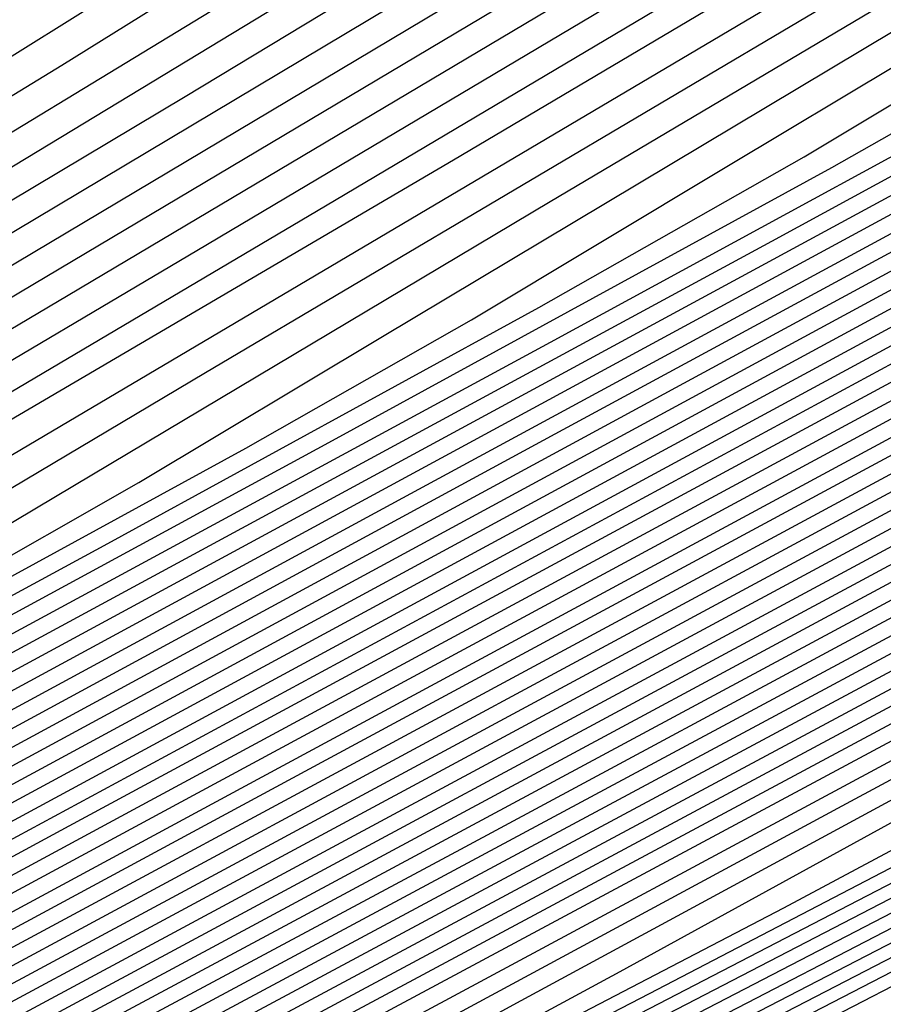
# Model space of a CAD drawing. Extents: x 3249832 to 3255657, y 13789405 to 13793316.
# Tile 383 of 656: x 3254715.95 to 3254717.27, y 13790590.39 to 13790591.9. Entities that reach past the tile are written whole.
import ezdxf

# ---------------------------------------------------------------- set-up
doc = ezdxf.new("R2010")
doc.units = 0
doc.header["$LTSCALE"] = 100
doc.header["$MEASUREMENT"] = 0
for name, color, linetype in [('GRATIO_CON', 10, 'CONTINUOUS'), ('GRATIO_ICON', 7, 'CONTINUOUS'), ('TARGETS_EAST', 7, 'CONTINUOUS')]:
    doc.layers.add(name, color=color, linetype=linetype)

# ---------------------------------------------------------------- blocks, each defined once
blk = doc.blocks.new('Gratio_032316_contours')
at = {"layer": 'GRATIO_CON', "color": 1, "linetype": 'Continuous', "flags": 128}
for points in [[(3254711.6614, 13790587.6367), (3254712.0246, 13790587.8073), (3254712.6736, 13790588.1162), (3254713.4369, 13790588.4808), (3254714.0859, 13790588.7907), (3254714.449, 13790588.9632), (3254714.5834, 13790589.0259), (3254714.6033, 13790589.034), (3254714.604, 13790589.0335), (3254714.6046, 13790589.0337), (3254714.6051, 13790589.0347), (3254714.6634, 13790589.0663), (3254715.0699, 13790589.2778), (3254716.1725, 13790589.8482), (3254718.1451, 13790590.8673), (3254720.4644, 13790592.0678), (3254722.4324, 13790593.0936), (3254723.5262, 13790593.6768), (3254723.9216, 13790593.9046), (3254723.9692, 13790593.9532), (3254724.018, 13790593.9995), (3254724.4106, 13790594.2254), (3254725.4882, 13790594.8142), (3254727.4816, 13790595.8902)], [(3254711.0516, 13790587.454), (3254712.4361, 13790588.0756), (3254712.9476, 13790588.3015), (3254713.0223, 13790588.33), (3254713.0332, 13790588.3312), (3254713.1013, 13790588.3611), (3254713.2847, 13790588.4472), (3254713.6124, 13790588.6033), (3254713.9979, 13790588.7873), (3254714.3257, 13790588.9438), (3254714.5093, 13790589.031), (3254714.5773, 13790589.0632), (3254714.5876, 13790589.0685), (3254714.6374, 13790589.0959), (3254714.9834, 13790589.2767), (3254715.922, 13790589.763), (3254717.6012, 13790590.6309), (3254719.5753, 13790591.653), (3254721.2505, 13790592.5261), (3254722.1815, 13790593.0225)], [(3254711.7963, 13790587.817), (3254713.1969, 13790588.4475), (3254713.7463, 13790588.6934), (3254713.914, 13790588.7687), (3254714.0816, 13790588.8472), (3254714.2783, 13790588.9407), (3254714.4455, 13790589.0204), (3254714.539, 13790589.0649), (3254714.5738, 13790589.0815), (3254714.579, 13790589.085), (3254714.6245, 13790589.1106), (3254714.9403, 13790589.2762), (3254715.7968, 13790589.7204), (3254717.3292, 13790590.5127), (3254719.1308, 13790591.4455), (3254720.6595, 13790592.2423), (3254721.5092, 13790592.6953), (3254721.8163, 13790592.8724), (3254721.8533, 13790592.9101), (3254721.9054, 13790592.9536), (3254722.3098, 13790593.1826), (3254723.4167, 13790593.7848), (3254725.4632, 13790594.8881), (3254728.235, 13790596.3789)], [(3254702.4719, 13790583.6289), (3254706.4481, 13790585.4262), (3254709.947, 13790587.0081), (3254712.5408, 13790588.181), (3254713.9476, 13790588.8171), (3254714.4672, 13790589.052), (3254714.5448, 13790589.0872), (3254714.5512, 13790589.0903), (3254714.5588, 13790589.0945), (3254714.5654, 13790589.0991), (3254714.61, 13790589.1246), (3254714.8969, 13790589.2756), (3254715.6716, 13790589.6779), (3254717.0573, 13790590.3945), (3254718.6863, 13790591.2381), (3254720.0686, 13790591.9586), (3254720.8368, 13790592.3682), (3254721.1146, 13790592.5283), (3254721.148, 13790592.5624), (3254721.2012, 13790592.605), (3254721.6096, 13790592.8349), (3254722.7262, 13790593.4417), (3254724.7904, 13790594.5541), (3254727.586, 13790596.0576)], [(3254703.0082, 13790583.8967), (3254706.8625, 13790585.639), (3254710.208, 13790587.1516), (3254712.6684, 13790588.2639), (3254714.0003, 13790588.8658), (3254714.4912, 13790589.0878), (3254714.5617, 13790589.1206), (3254714.5986, 13790589.1417), (3254714.8539, 13790589.2761), (3254715.5465, 13790589.6357), (3254716.7853, 13790590.2764), (3254718.2417, 13790591.0307), (3254719.4776, 13790591.6748), (3254720.1645, 13790592.0411), (3254720.4128, 13790592.1842), (3254720.4427, 13790592.2146), (3254720.497, 13790592.2564), (3254720.9093, 13790592.4873), (3254722.0357, 13790593.0985), (3254724.1176, 13790594.22), (3254726.937, 13790595.7362), (3254730.1613, 13790597.4701)], [(3254704.0706, 13790584.4276), (3254707.6682, 13790586.0538), (3254710.6917, 13790587.4206), (3254712.8723, 13790588.4059), (3254714.0475, 13790588.936), (3254714.4813, 13790589.1309), (3254714.5442, 13790589.1589), (3254714.5727, 13790589.1746), (3254714.7677, 13790589.277), (3254715.2961, 13790589.5514), (3254716.2414, 13790590.0403), (3254717.3527, 13790590.6158), (3254718.2957, 13790591.1073), (3254718.8198, 13790591.3868), (3254719.0093, 13790591.496), (3254719.0321, 13790591.5192), (3254719.0886, 13790591.5592), (3254719.5087, 13790591.7921), (3254720.6547, 13790592.4123), (3254722.7719, 13790593.552), (3254725.639, 13790595.0934), (3254728.9176, 13790596.8565)], [(3254700.8064, 13790582.9786), (3254704.6018, 13790584.6931), (3254708.071, 13790586.2612), (3254710.9336, 13790587.5551), (3254712.9743, 13790588.4768), (3254714.0712, 13790588.971), (3254714.4764, 13790589.1524), (3254714.5354, 13790589.1781), (3254714.5597, 13790589.1911), (3254714.7245, 13790589.2775), (3254715.1709, 13790589.5093), (3254715.9694, 13790589.9222), (3254716.9082, 13790590.4084), (3254717.7048, 13790590.8236), (3254718.1475, 13790591.0596), (3254718.3075, 13790591.1519), (3254718.3268, 13790591.1715), (3254718.3844, 13790591.2106), (3254718.8085, 13790591.4444), (3254719.9642, 13790592.0692), (3254722.0991, 13790593.2179), (3254724.99, 13790594.772), (3254728.2958, 13790596.5497)], [(3254701.3941, 13790583.2696), (3254705.133, 13790584.9586), (3254708.4739, 13790586.4686), (3254711.1755, 13790587.6896), (3254713.0762, 13790588.5478), (3254714.0948, 13790589.0061), (3254714.4714, 13790589.1739), (3254714.5266, 13790589.1973), (3254714.5468, 13790589.2076), (3254714.6814, 13790589.278), (3254715.0458, 13790589.4671), (3254715.6975, 13790589.8042), (3254716.4637, 13790590.201), (3254717.1138, 13790590.5398), (3254717.4752, 13790590.7325), (3254717.6058, 13790590.8078), (3254717.6215, 13790590.8238), (3254717.6802, 13790590.862), (3254718.1082, 13790591.0968), (3254719.2737, 13790591.726), (3254721.4263, 13790592.8839), (3254724.341, 13790594.4506), (3254727.6739, 13790596.2429)], [(3254701.9819, 13790583.5606), (3254705.6642, 13790585.224), (3254708.8767, 13790586.676), (3254711.4174, 13790587.8241), (3254713.1782, 13790588.6188), (3254714.1184, 13790589.0412), (3254714.4664, 13790589.1955), (3254714.5178, 13790589.2164), (3254714.5338, 13790589.224), (3254714.6383, 13790589.2785), (3254714.9206, 13790589.425), (3254715.4255, 13790589.6862), (3254716.0189, 13790589.994), (3254716.5222, 13790590.2577), (3254716.8632, 13790590.4421), (3254717.3969, 13790590.7351), (3254718.5849, 13790591.38), (3254720.754, 13790592.549), (3254723.692, 13790594.1291), (3254727.0521, 13790595.9361), (3254730.4743, 13790597.7793)], [(3254703.1573, 13790584.1426), (3254706.7266, 13790585.7549), (3254709.6823, 13790587.0907), (3254711.9011, 13790588.0931), (3254713.3821, 13790588.7607), (3254714.1657, 13790589.1113), (3254714.4565, 13790589.2385), (3254714.5002, 13790589.2548), (3254714.5079, 13790589.257), (3254714.552, 13790589.2794), (3254714.6702, 13790589.3407), (3254714.8816, 13790589.45), (3254715.13, 13790589.5789), (3254715.3407, 13790589.6893), (3254715.5204, 13790589.7863), (3254716.0028, 13790590.048), (3254717.2029, 13790590.6954), (3254719.4081, 13790591.8815), (3254722.394, 13790593.4864), (3254725.8084, 13790595.3225), (3254729.286, 13790597.1955)], [(3254692.4447, 13790579.4765), (3254693.9195, 13790580.094), (3254694.8219, 13790580.4629), (3254695.7079, 13790580.8348), (3254697.3278, 13790581.5479), (3254700.1787, 13790582.826), (3254703.745, 13790584.4337), (3254707.2578, 13790586.0204), (3254710.0852, 13790587.2981), (3254712.143, 13790588.2276), (3254713.4841, 13790588.8317), (3254714.1913, 13790589.1474), (3254714.4667, 13790589.2679), (3254714.5427, 13790589.3004), (3254714.6089, 13790589.3323), (3254714.6855, 13790589.3712), (3254714.7499, 13790589.4049), (3254714.849, 13790589.4584), (3254715.3057, 13790589.7045), (3254716.5119, 13790590.3531), (3254718.7351, 13790591.5477), (3254721.7449, 13790593.1651), (3254725.1866, 13790595.0157), (3254728.6918, 13790596.9035)], [(3254691.1409, 13790578.9669), (3254692.98, 13790579.7421), (3254694.4663, 13790580.3647), (3254695.3756, 13790580.7371), (3254696.2682, 13790581.1125), (3254697.9006, 13790581.8318), (3254700.7694, 13790583.1183), (3254704.3327, 13790584.7247), (3254707.789, 13790586.2859), (3254710.488, 13790587.5055), (3254712.3848, 13790588.3621), (3254713.5859, 13790588.9028), (3254714.274, 13790589.215), (3254714.9379, 13790589.5467), (3254716.1424, 13790590.1862), (3254718.3035, 13790591.3443), (3254721.242, 13790592.9223), (3254724.6294, 13790594.7436), (3254728.1169, 13790596.6219)], [(3254691.6619, 13790579.2263), (3254693.5153, 13790580.0077), (3254695.013, 13790580.6355), (3254695.9292, 13790581.0113), (3254696.8285, 13790581.3903), (3254698.4734, 13790582.1157), (3254701.3601, 13790583.4106), (3254704.9205, 13790585.0157), (3254708.3202, 13790586.5513), (3254710.8908, 13790587.7129), (3254712.6266, 13790588.4968), (3254713.6875, 13790588.9742), (3254714.2931, 13790589.2489), (3254714.9014, 13790589.5534), (3254716.0298, 13790590.1526), (3254718.063, 13790591.2422), (3254720.854, 13790592.741), (3254724.1231, 13790594.4989), (3254727.5569, 13790596.3484)], [(3254690.8905, 13790578.9855), (3254692.7039, 13790579.7452), (3254694.5859, 13790580.5388), (3254696.1065, 13790581.177), (3254697.0364, 13790581.5597), (3254697.9491, 13790581.9458), (3254699.6191, 13790582.6835), (3254702.5415, 13790583.9951), (3254706.0959, 13790585.5977), (3254709.3826, 13790587.0822), (3254711.6964, 13790588.1277), (3254713.1101, 13790588.766), (3254713.8907, 13790589.1169), (3254714.3312, 13790589.3167), (3254714.8283, 13790589.5669), (3254715.8046, 13790590.0856), (3254717.5818, 13790591.0379), (3254720.078, 13790592.3785), (3254723.1105, 13790594.0093), (3254726.4371, 13790595.8013), (3254729.5778, 13790597.5011)], [(3254691.3976, 13790579.2391), (3254693.2248, 13790580.0046), (3254695.1212, 13790580.8044), (3254696.6533, 13790581.4477), (3254697.6063, 13790581.8413), (3254698.6396, 13790582.2824), (3254700.6311, 13790583.1661), (3254704.1084, 13790584.7287), (3254708.1971, 13790586.5724), (3254711.6727, 13790588.1403), (3254713.6629, 13790589.0401), (3254714.7058, 13790589.5349), (3254715.692, 13790590.0521), (3254717.3412, 13790590.9358), (3254719.69, 13790592.1973), (3254722.6041, 13790593.7646), (3254725.8771, 13790595.5277), (3254729.0129, 13790597.2246)], [(3254691.9048, 13790579.4927), (3254693.7458, 13790580.264), (3254695.6565, 13790581.07), (3254697.2001, 13790581.7185), (3254698.1558, 13790582.1136), (3254699.1668, 13790582.5452), (3254701.0922, 13790583.3994), (3254704.4507, 13790584.9087), (3254708.3999, 13790586.6893), (3254711.7567, 13790588.2038), (3254713.6768, 13790589.0716), (3254714.6686, 13790589.5413), (3254715.5794, 13790590.0186), (3254717.1006, 13790590.8337), (3254719.302, 13790592.016), (3254722.0978, 13790593.5198), (3254725.3172, 13790595.2542), (3254728.4479, 13790596.9482)], [(3254692.4119, 13790579.7463), (3254694.2668, 13790580.5234), (3254696.1918, 13790581.3356), (3254697.7468, 13790581.9892), (3254698.7053, 13790582.3859), (3254699.694, 13790582.8079), (3254701.5532, 13790583.6328), (3254704.7931, 13790585.0887), (3254708.6026, 13790586.8063), (3254711.8408, 13790588.2672), (3254713.6906, 13790589.1031), (3254714.6315, 13790589.5478), (3254715.4668, 13790589.985), (3254716.86, 13790590.7315), (3254718.914, 13790591.8348), (3254721.5915, 13790593.2751), (3254724.7573, 13790594.9806), (3254727.883, 13790596.6718)], [(3254691.9747, 13790579.6588), (3254693.4262, 13790580.2535), (3254695.3087, 13790581.0423), (3254697.2624, 13790581.8668), (3254698.8404, 13790582.5307), (3254699.8043, 13790582.9306), (3254700.7484, 13790583.3335), (3254702.4753, 13790584.0996), (3254705.4777, 13790585.4486), (3254709.008, 13790587.0402), (3254712.0088, 13790588.394), (3254713.7183, 13790589.1662), (3254714.5571, 13790589.5607), (3254715.2416, 13790589.918), (3254716.3788, 13790590.5273), (3254718.1379, 13790591.4723), (3254720.5789, 13790592.7855), (3254723.6374, 13790594.4335), (3254726.7531, 13790596.119), (3254729.2417, 13790597.4788)], [(3254702.9364, 13790584.333), (3254705.8199, 13790585.6287), (3254709.2102, 13790587.1576), (3254712.0914, 13790588.4587), (3254713.7014, 13790589.1857), (3254714.2947, 13790589.4534), (3254714.3796, 13790589.4915), (3254714.3797, 13790589.4914), (3254714.3801, 13790589.4912), (3254714.3811, 13790589.4904), (3254714.4103, 13790589.5037), (3254714.6048, 13790589.6053), (3254715.1291, 13790589.8844), (3254716.1382, 13790590.4251), (3254717.7499, 13790591.291), (3254720.0725, 13790592.5408), (3254723.0775, 13790594.16), (3254726.1882, 13790595.8426), (3254728.6914, 13790597.2097)], [(3254703.3974, 13790584.5664), (3254706.1622, 13790585.8087), (3254709.4129, 13790587.2746), (3254712.1754, 13790588.5219), (3254713.7193, 13790589.2188), (3254714.2884, 13790589.4752), (3254714.3699, 13790589.5115), (3254714.3701, 13790589.5115), (3254714.3705, 13790589.5114), (3254714.3713, 13790589.5109), (3254714.3965, 13790589.5224), (3254714.5643, 13790589.6101), (3254715.0166, 13790589.8508), (3254715.8977, 13790590.323), (3254717.3619, 13790591.1098), (3254719.5662, 13790592.296), (3254722.5175, 13790593.8864), (3254725.6233, 13790595.5662), (3254728.141, 13790596.9406)], [(3254703.8584, 13790584.7998), (3254706.5044, 13790585.9887), (3254709.6155, 13790587.3916), (3254712.2595, 13790588.5852), (3254713.7372, 13790589.2519), (3254714.282, 13790589.497), (3254714.3602, 13790589.5316), (3254714.3605, 13790589.5315), (3254714.3608, 13790589.5316), (3254714.3615, 13790589.5313), (3254714.3827, 13790589.5411), (3254714.5238, 13790589.6148), (3254714.9041, 13790589.8173), (3254715.6571, 13790590.2208), (3254716.9739, 13790590.9285), (3254719.0599, 13790592.0513), (3254721.9576, 13790593.6129), (3254725.0584, 13790595.2898), (3254727.5907, 13790596.6714)], [(3254703.3843, 13790584.6475), (3254704.7805, 13790585.2666), (3254707.189, 13790586.3488), (3254710.0209, 13790587.6257), (3254712.4277, 13790588.7118), (3254713.773, 13790589.3181), (3254714.2693, 13790589.5406), (3254714.3408, 13790589.5717), (3254714.3412, 13790589.5717), (3254714.3415, 13790589.572), (3254714.342, 13790589.5722), (3254714.3552, 13790589.5785), (3254714.4428, 13790589.6244), (3254714.679, 13790589.7501), (3254715.176, 13790590.0165), (3254716.1979, 13790590.566), (3254718.0473, 13790591.5617), (3254720.8377, 13790593.0658), (3254723.9285, 13790594.7369), (3254726.4901, 13790596.1332), (3254727.9069, 13790596.9257)], [(3254703.9115, 13790584.9103), (3254705.2415, 13790585.5), (3254707.5312, 13790586.5288), (3254710.2235, 13790587.7427), (3254712.5117, 13790588.7751), (3254713.791, 13790589.3512), (3254714.2629, 13790589.5624), (3254714.331, 13790589.5918), (3254714.3316, 13790589.5917), (3254714.3319, 13790589.5922), (3254714.3322, 13790589.5926), (3254714.3414, 13790589.5972), (3254714.4023, 13790589.6291), (3254714.5665, 13790589.7165), (3254714.9354, 13790589.9143), (3254715.8099, 13790590.3848), (3254717.5409, 13790591.317), (3254720.2778, 13790592.7922), (3254723.3636, 13790594.4605), (3254725.9398, 13790595.8641), (3254727.3671, 13790596.6612)], [(3254703.6506, 13790584.8368), (3254704.4387, 13790585.173), (3254705.7025, 13790585.7334), (3254707.8735, 13790586.7089), (3254710.4262, 13790587.8597), (3254712.5958, 13790588.8384), (3254713.8089, 13790589.3843), (3254714.2566, 13790589.5842), (3254714.3213, 13790589.6119), (3254714.3219, 13790589.6118), (3254714.3222, 13790589.6124), (3254714.3225, 13790589.613), (3254714.3276, 13790589.6158), (3254714.3618, 13790589.6339), (3254714.454, 13790589.683), (3254714.6948, 13790589.8122), (3254715.4219, 13790590.2035), (3254717.0346, 13790591.0722), (3254719.7179, 13790592.5187), (3254722.7986, 13790594.1841), (3254725.3894, 13790595.5949), (3254726.8274, 13790596.3967), (3254727.3477, 13790596.711)], [(3254703.2145, 13790584.6968), (3254704.2001, 13790585.1092), (3254704.9659, 13790585.4358), (3254706.1635, 13790585.9668), (3254708.2158, 13790586.8889), (3254710.6288, 13790587.9767), (3254712.6799, 13790588.9017), (3254713.8268, 13790589.4174), (3254714.2502, 13790589.6061), (3254714.3116, 13790589.6319), (3254714.3901, 13790589.6738), (3254714.9351, 13790589.968), (3254716.4138, 13790590.7656), (3254719.0593, 13790592.1922), (3254722.1701, 13790593.8737), (3254724.8105, 13790595.3105), (3254726.2791, 13790596.1276), (3254726.8112, 13790596.4469), (3254726.876, 13790596.5145), (3254726.9003, 13790596.5567), (3254727.1414, 13790596.72)], [(3254711.0342, 13790588.2107), (3254712.848, 13790589.0282), (3254713.8626, 13790589.4836), (3254714.2375, 13790589.6496), (3254714.2922, 13790589.6718), (3254714.293, 13790589.6713), (3254714.2932, 13790589.672), (3254714.293, 13790589.6734), (3254714.3639, 13790589.7134), (3254714.8627, 13790589.9839), (3254716.2175, 13790590.7153), (3254718.6422, 13790592.0233), (3254721.4936, 13790593.5648), (3254723.9139, 13790594.8821), (3254725.2601, 13790595.6311), (3254725.7478, 13790595.9238), (3254725.8071, 13790595.9858), (3254725.8329, 13790596.0265), (3254726.0783, 13790596.1906), (3254726.7608, 13790596.6063), (3254728.0035, 13790597.3473)], [(3254711.2368, 13790588.3277), (3254712.9321, 13790589.0915), (3254713.8805, 13790589.5167), (3254714.2311, 13790589.6714), (3254714.2825, 13790589.6917), (3254714.2833, 13790589.691), (3254714.2835, 13790589.6916), (3254714.2832, 13790589.6932), (3254714.3505, 13790589.7321), (3254714.8263, 13790589.9911), (3254716.1192, 13790590.69), (3254718.4336, 13790591.9389), (3254721.1552, 13790593.4105), (3254723.4655, 13790594.6679), (3254724.7505, 13790595.3829), (3254725.216, 13790595.6623), (3254725.2727, 13790595.7215), (3254725.2992, 13790595.7614), (3254725.5467, 13790595.9259), (3254726.2342, 13790596.344), (3254727.4856, 13790597.0898)], [(3254711.4395, 13790588.4447), (3254713.0162, 13790589.1548), (3254713.8984, 13790589.5498), (3254714.2247, 13790589.6931), (3254714.2727, 13790589.7115), (3254714.2736, 13790589.7106), (3254714.2738, 13790589.7113), (3254714.2733, 13790589.7131), (3254714.3371, 13790589.7508), (3254714.7899, 13790589.9983), (3254716.0209, 13790590.6647), (3254718.2249, 13790591.8545), (3254720.8169, 13790593.2562), (3254723.0171, 13790594.4537), (3254724.241, 13790595.1347), (3254724.6843, 13790595.4008), (3254724.7383, 13790595.4571), (3254724.7655, 13790595.4964), (3254725.0151, 13790595.6612), (3254725.7076, 13790596.0816), (3254726.9676, 13790596.8322), (3254728.5365, 13790597.765)], [(3254711.6421, 13790588.5617), (3254713.1003, 13790589.2181), (3254713.9163, 13790589.583), (3254714.2181, 13790589.7156), (3254714.262, 13790589.7338), (3254714.3233, 13790589.7689), (3254714.7534, 13790590.0048), (3254715.9226, 13790590.6389), (3254718.0162, 13790591.77), (3254720.4786, 13790593.1018), (3254722.5688, 13790594.2395), (3254723.7314, 13790594.8864), (3254724.1526, 13790595.1392), (3254724.2039, 13790595.1927), (3254724.2319, 13790595.2313), (3254724.4835, 13790595.3964), (3254725.181, 13790595.8192), (3254726.4497, 13790596.5747), (3254728.0292, 13790597.5137)], [(3254710.6116, 13790588.1491), (3254712.0475, 13790588.7957), (3254713.2684, 13790589.3447), (3254713.952, 13790589.6492), (3254714.2052, 13790589.7594), (3254714.2421, 13790589.7746), (3254714.2965, 13790589.807), (3254714.6806, 13790590.0196), (3254715.7261, 13790590.5884), (3254717.5989, 13790591.6012), (3254719.8019, 13790592.7932), (3254721.6721, 13790593.8111), (3254722.7123, 13790594.39), (3254723.0892, 13790594.6161), (3254723.135, 13790594.664), (3254723.1645, 13790594.7011), (3254723.4204, 13790594.867), (3254724.1278, 13790595.2945), (3254725.4139, 13790596.0596), (3254727.0147, 13790597.011), (3254728.5684, 13790597.9409)], [(3254710.9539, 13790588.3291), (3254712.2501, 13790588.9128), (3254713.3525, 13790589.408), (3254713.9699, 13790589.6823), (3254714.1988, 13790589.7813), (3254714.2321, 13790589.795), (3254714.2831, 13790589.826), (3254714.6442, 13790590.027), (3254715.6278, 13790590.5632), (3254717.3902, 13790591.5169), (3254719.4636, 13790592.6388), (3254721.2237, 13790593.597), (3254722.2028, 13790594.1417), (3254722.5575, 13790594.3546), (3254722.6006, 13790594.3997), (3254722.6308, 13790594.436), (3254722.8888, 13790594.6023), (3254723.6012, 13790595.0322), (3254724.896, 13790595.8021), (3254726.5075, 13790596.7597), (3254728.0715, 13790597.6957)], [(3254711.2961, 13790588.5092), (3254712.4528, 13790589.0298), (3254713.4366, 13790589.4712), (3254713.9878, 13790589.7154), (3254714.1923, 13790589.8032), (3254714.2222, 13790589.8154), (3254714.2697, 13790589.8451), (3254714.6078, 13790590.0344), (3254715.5295, 13790590.5379), (3254717.1816, 13790591.4325), (3254719.1252, 13790592.4845), (3254720.7754, 13790593.3828), (3254721.6932, 13790593.8935), (3254722.0257, 13790594.0931), (3254722.0662, 13790594.1353), (3254722.0971, 13790594.1709), (3254722.3572, 13790594.3376), (3254723.0746, 13790594.7698), (3254724.3781, 13790595.5445), (3254726.0003, 13790596.5084), (3254727.5746, 13790597.4506)], [(3254711.6384, 13790588.6892), (3254712.6554, 13790589.1468), (3254713.5205, 13790589.5348), (3254714.0054, 13790589.749), (3254714.1854, 13790589.826), (3254714.2117, 13790589.8368), (3254714.2558, 13790589.865), (3254714.5711, 13790590.0423), (3254715.4311, 13790590.5129), (3254716.9729, 13790591.3482), (3254718.7869, 13790592.3302), (3254720.327, 13790593.1686), (3254721.1837, 13790593.6453), (3254721.494, 13790593.8315), (3254721.5318, 13790593.871), (3254721.5634, 13790593.9058), (3254721.8256, 13790594.0729), (3254722.548, 13790594.5074), (3254723.8602, 13790595.287), (3254725.493, 13790596.2571), (3254727.0777, 13790597.2054), (3254728.3144, 13790597.9592)], [(3254711.6958, 13790588.7676), (3254712.3229, 13790589.0493), (3254713.0605, 13790589.3812), (3254713.688, 13790589.6626), (3254714.0396, 13790589.818), (3254714.1701, 13790589.874), (3254714.189, 13790589.8825), (3254714.2266, 13790589.9073), (3254714.4967, 13790590.0599), (3254715.2338, 13790590.4636), (3254716.5553, 13790591.1798), (3254718.1102, 13790592.0216), (3254719.4303, 13790592.7402), (3254720.1646, 13790593.1488), (3254720.4306, 13790593.3085), (3254720.463, 13790593.3423), (3254720.496, 13790593.3757), (3254720.7625, 13790593.5434), (3254721.4948, 13790593.9827), (3254722.8243, 13790594.7719), (3254724.4785, 13790595.7544), (3254726.0838, 13790596.715), (3254727.3367, 13790597.4786)], [(3254711.8193, 13790588.8521), (3254712.1568, 13790589.001), (3254712.6652, 13790589.2294), (3254713.2631, 13790589.4984), (3254713.7717, 13790589.7265), (3254714.0568, 13790589.8525), (3254714.1625, 13790589.8981), (3254714.1776, 13790589.9054), (3254714.212, 13790589.9285), (3254714.4595, 13790590.0687), (3254715.1352, 13790590.439), (3254716.3465, 13790591.0956), (3254717.7718, 13790591.8673), (3254718.9819, 13790592.526), (3254719.655, 13790592.9006), (3254719.8989, 13790593.0469), (3254719.9286, 13790593.0779), (3254719.9623, 13790593.1106), (3254720.2309, 13790593.2787), (3254720.9682, 13790593.7204), (3254722.3064, 13790594.5144)], [(3254710.8692, 13790588.4873), (3254711.8929, 13790588.9217), (3254712.3465, 13790589.1149), (3254712.6178, 13790589.2344), (3254713.0074, 13790589.4094), (3254713.4656, 13790589.6156), (3254713.8554, 13790589.7904), (3254714.0739, 13790589.8869), (3254714.1552, 13790589.9211), (3254714.1677, 13790589.925), (3254714.1681, 13790589.9249), (3254714.1679, 13790589.9263), (3254714.1668, 13790589.9293), (3254714.1974, 13790589.9514), (3254714.4222, 13790590.0788), (3254715.0365, 13790590.415), (3254716.1378, 13790591.0116), (3254717.4335, 13790591.713), (3254718.5336, 13790592.3118)], [(3254711.416, 13790588.758), (3254712.4424, 13790589.194), (3254712.8737, 13790589.3777), (3254713.0789, 13790589.4678), (3254713.3497, 13790589.5895), (3254713.6682, 13790589.7328), (3254713.9391, 13790589.8543), (3254714.091, 13790589.9214), (3254714.1475, 13790589.9453), (3254714.1562, 13790589.9482), (3254714.1564, 13790589.9485), (3254714.1561, 13790589.9502), (3254714.1552, 13790589.9532), (3254714.1827, 13790589.9732), (3254714.385, 13790590.0879), (3254714.9378, 13790590.3905), (3254715.929, 13790590.9274), (3254717.0951, 13790591.5587), (3254718.0852, 13790592.0977)], [(3254710.6526, 13790588.5097), (3254712.5361, 13790589.311), (3254713.6003, 13790589.7646), (3254714.0192, 13790589.944), (3254714.1067, 13790589.9827), (3254714.1252, 13790589.9923), (3254714.1317, 13790589.9975), (3254714.1318, 13790590.0009), (3254714.1532, 13790590.0168), (3254714.3106, 13790590.1061), (3254714.7405, 13790590.3415), (3254715.5114, 13790590.7592), (3254716.418, 13790591.2508), (3254717.1871, 13790591.6716), (3254717.6537, 13790591.9363), (3254718.0869, 13790592.1972), (3254718.864, 13790592.6662), (3254720.2354, 13790593.4828), (3254721.9424, 13790594.4976), (3254723.5992, 13790595.4892)], [(3254710.9237, 13790588.6627), (3254712.714, 13790589.4234), (3254713.7035, 13790589.8436), (3254714.0684, 13790589.9979), (3254714.1209, 13790590.0199), (3254714.1211, 13790590.0207), (3254714.1208, 13790590.0224), (3254714.1202, 13790590.025), (3254714.1385, 13790590.0387), (3254714.2733, 13790590.1153), (3254714.6419, 13790590.317), (3254715.3026, 13790590.675), (3254716.0797, 13790591.0964), (3254716.739, 13790591.4571), (3254717.1449, 13790591.6875), (3254717.5578, 13790591.9357), (3254718.3371, 13790592.4045), (3254719.7174, 13790593.2255), (3254721.4352, 13790594.2463), (3254723.1023, 13790595.244)], [(3254711.103, 13790588.7763), (3254712.7854, 13790589.4902), (3254713.715, 13790589.8834), (3254714.0585, 13790590.0267), (3254714.1085, 13790590.046), (3254714.1091, 13790590.0459), (3254714.109, 13790590.0471), (3254714.1085, 13790590.0492), (3254714.1237, 13790590.0606), (3254714.2361, 13790590.1244), (3254714.5432, 13790590.2925), (3254715.0938, 13790590.5908), (3254715.7415, 13790590.942), (3254716.2908, 13790591.2425), (3254716.636, 13790591.4386), (3254717.0288, 13790591.6743), (3254717.8102, 13790592.1428), (3254719.1994, 13790592.9681), (3254720.9279, 13790593.995), (3254722.6053, 13790594.9989)], [(3254711.2823, 13790588.8899), (3254712.8569, 13790589.557), (3254713.7265, 13790589.9232), (3254714.0483, 13790590.0559), (3254714.0955, 13790590.0734), (3254714.1087, 13790590.081), (3254714.199, 13790590.1322), (3254714.4446, 13790590.2673), (3254714.8851, 13790590.5065), (3254715.4032, 13790590.7876), (3254715.8426, 13790591.028), (3254716.1271, 13790591.1898), (3254716.4997, 13790591.4128), (3254717.2833, 13790591.8811), (3254718.6814, 13790592.7108), (3254720.4207, 13790593.7437), (3254722.1084, 13790594.7537)], [(3254711.641, 13790589.117), (3254712.9997, 13790589.6906), (3254713.7496, 13790590.0027), (3254714.0285, 13790590.1133), (3254714.0709, 13790590.125), (3254714.0788, 13790590.1265), (3254714.1244, 13790590.1512), (3254714.2473, 13790590.2187), (3254714.4675, 13790590.3382), (3254714.7266, 13790590.4788), (3254714.9463, 13790590.599), (3254715.1094, 13790590.6922), (3254715.4416, 13790590.8898), (3254716.2294, 13790591.3578), (3254717.6454, 13790592.1961), (3254719.4062, 13790593.2412), (3254721.1146, 13790594.2634), (3254722.448, 13790595.0757)], [(3254711.8204, 13790589.2306), (3254713.0711, 13790589.7574), (3254713.7611, 13790590.0425), (3254714.0185, 13790590.142), (3254714.0586, 13790590.1507), (3254714.0638, 13790590.1492), (3254714.0871, 13790590.1607), (3254714.1487, 13790590.1943), (3254714.2588, 13790590.2541), (3254714.3883, 13790590.3244), (3254714.4982, 13790590.3845), (3254714.6006, 13790590.4434), (3254714.9126, 13790590.6283), (3254715.7025, 13790591.0961), (3254717.1273, 13790591.9387), (3254718.8989, 13790592.9899), (3254720.6176, 13790594.0182), (3254721.9591, 13790594.8354)], [(3254710.5346, 13790588.7282), (3254711.9997, 13790589.3442), (3254713.1425, 13790589.8242), (3254713.8143, 13790590.1068), (3254714.3421, 13790590.3675), (3254715.1718, 13790590.8409), (3254716.6082, 13790591.6833), (3254718.3915, 13790592.7388), (3254720.1207, 13790593.773), (3254721.4703, 13790594.5951), (3254722.4167, 13790595.1871)], [(3254710.8404, 13790588.896), (3254712.1788, 13790589.4581), (3254713.2132, 13790589.8922), (3254713.7825, 13790590.1247), (3254713.9958, 13790590.2042), (3254714.0299, 13790590.2095), (3254714.0707, 13790590.2289), (3254714.3424, 13790590.3887), (3254715.0785, 13790590.8241), (3254716.4126, 13790591.613), (3254718.0783, 13790592.6016), (3254719.7096, 13790593.5785), (3254721.0068, 13790594.3698), (3254721.9367, 13790594.952), (3254722.5325, 13790595.3394)], [(3254711.4522, 13790589.2317), (3254712.5371, 13790589.686), (3254713.3546, 13790590.0281), (3254713.8023, 13790590.2097), (3254713.9703, 13790590.2712), (3254713.9971, 13790590.2754), (3254714.031, 13790590.2938), (3254714.2606, 13790590.4318), (3254714.8845, 13790590.8036), (3254716.019, 13790591.4762), (3254717.4516, 13790592.3277), (3254718.8873, 13790593.1895), (3254720.0799, 13790593.9192), (3254720.9768, 13790594.4819), (3254721.5738, 13790594.8692), (3254721.8868, 13790595.0863), (3254722.012, 13790595.1929)], [(3254711.758, 13790589.3996), (3254712.7162, 13790589.8), (3254713.4253, 13790590.0961), (3254713.8122, 13790590.2521), (3254713.9576, 13790590.3047), (3254713.9807, 13790590.3084), (3254714.0112, 13790590.3262), (3254714.2197, 13790590.4534), (3254714.7875, 13790590.7934), (3254715.8222, 13790591.4077), (3254717.1382, 13790592.1908)], [(3254711.0745, 13790589.1621), (3254712.0639, 13790589.5674), (3254712.8953, 13790589.9139), (3254713.496, 13790590.1641), (3254713.8221, 13790590.2946), (3254713.9448, 13790590.3381), (3254713.9643, 13790590.3414), (3254713.9913, 13790590.3586), (3254714.1788, 13790590.4749), (3254714.6905, 13790590.7831), (3254715.6255, 13790591.3393), (3254716.8249, 13790592.0539)], [(3254711.4864, 13790589.3752), (3254712.3698, 13790589.7353), (3254713.0744, 13790590.028), (3254713.5665, 13790590.2324), (3254713.8316, 13790590.338), (3254713.9314, 13790590.373), (3254713.9472, 13790590.3759), (3254713.9708, 13790590.3924), (3254714.1374, 13790590.4974), (3254714.5932, 13790590.7732), (3254715.4286, 13790591.271), (3254716.5115, 13790591.9169)], [(3254711.4188, 13790589.4504), (3254712.3103, 13790589.8013), (3254712.9815, 13790590.0711), (3254713.4324, 13790590.2564), (3254713.707, 13790590.3702), (3254713.8493, 13790590.4269), (3254713.9028, 13790590.4463), (3254713.9108, 13790590.4491), (3254713.9279, 13790590.4635), (3254714.0536, 13790590.5446), (3254714.3983, 13790590.7545), (3254715.0348, 13790591.1347), (3254715.8847, 13790591.6431), (3254716.8318, 13790592.2169)], [(3254710.9686, 13790589.3318), (3254711.8871, 13790589.6876), (3254712.7222, 13790590.0144), (3254713.2873, 13790590.239), (3254713.6114, 13790590.3706), (3254713.7773, 13790590.4391), (3254713.8582, 13790590.4714), (3254713.8885, 13790590.4829), (3254713.8926, 13790590.4857), (3254713.9065, 13790590.499), (3254714.0116, 13790590.5682), (3254714.3008, 13790590.7452), (3254714.8379, 13790591.0666), (3254715.5714, 13790591.5062), (3254716.4206, 13790592.0224)], [(3254711.4543, 13790589.5764), (3254712.3553, 13790589.9248), (3254713.1341, 13790590.2275), (3254713.5931, 13790590.4068), (3254713.7904, 13790590.4848), (3254713.8475, 13790590.508), (3254713.8671, 13790590.5159), (3254713.8742, 13790590.5195), (3254713.8744, 13790590.5223), (3254713.8851, 13790590.5346), (3254713.9697, 13790590.5917), (3254714.2033, 13790590.7359), (3254714.641, 13790590.9985), (3254715.258, 13790591.3693), (3254716.0095, 13790591.8278), (3254716.8358, 13790592.3422)], [(3254711.8077, 13790589.7697), (3254712.6185, 13790590.0829), (3254713.3074, 13790590.3496), (3254713.6927, 13790590.4985), (3254713.8347, 13790590.5537), (3254713.8545, 13790590.5634), (3254713.8628, 13790590.5729), (3254713.9274, 13790590.6168), (3254714.1057, 13790590.7271), (3254714.4441, 13790590.9305), (3254714.9446, 13790591.2325), (3254715.5984, 13790591.6333), (3254716.3724, 13790592.1169)]]:
    blk.add_lwpolyline(points, dxfattribs=at)
at = {"layer": 'GRATIO_ICON', "color": 7, "linetype": 'Continuous', "flags": 128}
for points in [[(3254711.6805, 13790587.7048), (3254712.1886, 13790587.9265), (3254712.2636, 13790587.9526), (3254712.2799, 13790587.9544), (3254712.3814, 13790587.9989), (3254712.6546, 13790588.1273), (3254713.143, 13790588.3597), (3254713.7174, 13790588.6341), (3254714.2057, 13790588.8672), (3254714.479, 13790588.997), (3254714.58, 13790589.0442), (3254714.595, 13790589.0503), (3254714.5956, 13790589.05), (3254714.596, 13790589.0503), (3254714.5964, 13790589.0514), (3254714.6505, 13790589.081), (3254715.0267, 13790589.2773), (3254716.0473, 13790589.8056), (3254717.8732, 13790590.7491), (3254720.0198, 13790591.8604), (3254721.8414, 13790592.8098), (3254722.8538, 13790593.3496)], [(3254703.5394, 13790584.1622), (3254707.2654, 13790585.8464), (3254710.4499, 13790587.2861), (3254712.7704, 13790588.3349), (3254714.0239, 13790588.9009), (3254714.4863, 13790589.1094), (3254714.553, 13790589.1398), (3254714.5856, 13790589.1581), (3254714.8108, 13790589.2766), (3254715.4213, 13790589.5935), (3254716.5133, 13790590.1584), (3254717.7972, 13790590.8232), (3254718.8867, 13790591.3911), (3254719.4922, 13790591.7139), (3254719.7111, 13790591.8401), (3254719.7374, 13790591.8669), (3254719.7928, 13790591.9078), (3254720.209, 13790592.1397), (3254721.3452, 13790592.7554), (3254723.4447, 13790593.886), (3254726.288, 13790595.4148), (3254729.5395, 13790597.1633)], [(3254702.5696, 13790583.8516), (3254706.1954, 13790585.4895), (3254709.2795, 13790586.8833), (3254711.6592, 13790587.9586), (3254713.2802, 13790588.6897), (3254714.1421, 13790589.0763), (3254714.4615, 13790589.217), (3254714.509, 13790589.2356), (3254714.5209, 13790589.2405), (3254714.5951, 13790589.2789), (3254714.7954, 13790589.3828), (3254715.1536, 13790589.5681), (3254715.5745, 13790589.7864), (3254715.9314, 13790589.9735), (3254716.1918, 13790590.1142), (3254716.6999, 13790590.3915), (3254717.8939, 13790591.0377), (3254720.081, 13790592.2152), (3254723.043, 13790593.8078), (3254726.4303, 13790595.6293), (3254729.8802, 13790597.4874)], [(3254692.1829, 13790579.4857), (3254694.0506, 13790580.2733), (3254695.5598, 13790580.9062), (3254696.4828, 13790581.2855), (3254697.3888, 13790581.668), (3254699.0462, 13790582.3996), (3254701.9508, 13790583.7029), (3254705.5082, 13790585.3067), (3254708.8514, 13790586.8168), (3254711.2936, 13790587.9203), (3254712.8683, 13790588.6314), (3254713.7891, 13790589.0455), (3254714.3121, 13790589.2828), (3254714.8648, 13790589.5602), (3254715.9172, 13790590.1191), (3254717.8224, 13790591.1401), (3254720.466, 13790592.5598), (3254723.6168, 13790594.2541), (3254726.997, 13790596.0748), (3254730.1427, 13790597.7775)], [(3254691.4782, 13790579.4096), (3254692.919, 13790579.9999), (3254694.7878, 13790580.7829), (3254696.7271, 13790581.6012), (3254698.2936, 13790582.26), (3254699.2548, 13790582.6582), (3254700.2212, 13790583.0707), (3254702.0143, 13790583.8662), (3254705.1354, 13790585.2686), (3254708.8053, 13790586.9232), (3254711.9248, 13790588.3306), (3254713.7044, 13790589.1347), (3254714.5943, 13790589.5543), (3254715.3542, 13790589.9515), (3254716.6194, 13790590.6294), (3254718.5259, 13790591.6535), (3254721.0852, 13790593.0303), (3254724.1973, 13790594.7071), (3254727.3181, 13790596.3954)], [(3254702.8571, 13790584.3847), (3254704.3194, 13790585.0332), (3254706.8467, 13790586.1688), (3254709.8182, 13790587.5087), (3254712.3436, 13790588.6485), (3254713.7551, 13790589.285), (3254714.2756, 13790589.5188), (3254714.3505, 13790589.5517), (3254714.3508, 13790589.5516), (3254714.3512, 13790589.5518), (3254714.3518, 13790589.5517), (3254714.369, 13790589.5598), (3254714.4833, 13790589.6196), (3254714.7916, 13790589.7837), (3254715.4165, 13790590.1186), (3254716.5859, 13790590.7473), (3254718.5536, 13790591.8065), (3254721.3977, 13790593.3393), (3254724.4934, 13790595.0133), (3254727.0404, 13790596.4023), (3254728.4467, 13790597.1902)], [(3254703.7613, 13790584.9675), (3254704.7496, 13790585.3815), (3254705.4931, 13790585.6986), (3254706.6245, 13790586.2002), (3254708.558, 13790587.0689), (3254710.8315, 13790588.0937), (3254712.764, 13790588.9649), (3254713.8447, 13790589.4505), (3254714.2438, 13790589.6279), (3254714.3017, 13790589.6523), (3254714.3768, 13790589.6926), (3254714.8989, 13790589.9751), (3254716.3157, 13790590.7399), (3254718.8509, 13790592.1075), (3254721.8319, 13790593.7191), (3254724.3622, 13790595.0962), (3254725.7696, 13790595.8794), (3254726.2795, 13790596.1854), (3254726.3415, 13790596.2502), (3254726.3666, 13790596.2916), (3254726.6098, 13790596.4553), (3254727.2874, 13790596.8687)], [(3254710.2694, 13790587.9691), (3254711.8448, 13790588.6787), (3254713.1843, 13790589.2814), (3254713.9341, 13790589.6161), (3254714.2116, 13790589.7375), (3254714.252, 13790589.7542), (3254714.3099, 13790589.7879), (3254714.717, 13790590.0122), (3254715.8243, 13790590.6137), (3254717.8076, 13790591.6856), (3254720.1402, 13790592.9475), (3254722.1204, 13790594.0253), (3254723.2219, 13790594.6382), (3254723.6209, 13790594.8777), (3254723.6695, 13790594.9284), (3254723.6982, 13790594.9662), (3254723.9519, 13790595.1317), (3254724.6544, 13790595.5569), (3254725.9318, 13790596.3171), (3254727.522, 13790597.2624)], [(3254711.2348, 13790588.5342), (3254711.9807, 13790588.8693), (3254712.858, 13790589.264), (3254713.6042, 13790589.5987), (3254714.0225, 13790589.7835), (3254714.1778, 13790589.85), (3254714.2003, 13790589.8597), (3254714.2412, 13790589.8861), (3254714.5339, 13790590.0511), (3254715.3324, 13790590.4882), (3254716.7641, 13790591.264), (3254718.4485, 13790592.1759), (3254719.8786, 13790592.9544), (3254720.6741, 13790593.397), (3254720.9623, 13790593.57), (3254720.9974, 13790593.6066), (3254721.0297, 13790593.6407), (3254721.294, 13790593.8081), (3254722.0214, 13790594.2451), (3254723.3422, 13790595.0294), (3254724.9858, 13790596.0058), (3254726.5807, 13790596.9602), (3254727.8256, 13790597.7189)], [(3254710.1094, 13790588.2409), (3254711.9627, 13790589.0288), (3254712.9919, 13790589.4663), (3254713.4009, 13790589.6405), (3254713.5399, 13790589.7012), (3254713.6919, 13790589.7695), (3254713.8707, 13790589.85), (3254714.0228, 13790589.9182), (3254714.1081, 13790589.9559), (3254714.1398, 13790589.9694), (3254714.1446, 13790589.9714), (3254714.1447, 13790589.9722), (3254714.1444, 13790589.9741), (3254714.1435, 13790589.9771), (3254714.1679, 13790589.995), (3254714.3478, 13790590.097), (3254714.8392, 13790590.366), (3254715.7202, 13790590.8432), (3254716.7568, 13790591.4044), (3254717.6369, 13790591.8835), (3254718.1264, 13790592.1559)], [(3254711.4617, 13790589.0034), (3254712.9283, 13790589.6238), (3254713.7381, 13790589.9629), (3254714.0384, 13790590.0846), (3254714.0832, 13790590.0992), (3254714.0938, 13790590.1038), (3254714.1617, 13790590.1417), (3254714.346, 13790590.243), (3254714.6763, 13790590.4224), (3254715.0649, 13790590.6332), (3254715.3945, 13790590.8135), (3254715.6183, 13790590.941), (3254715.9707, 13790591.1513), (3254716.7563, 13790591.6195), (3254718.1634, 13790592.4534), (3254719.9134, 13790593.4924), (3254721.6115, 13790594.5085), (3254722.9369, 13790595.3159)], [(3254711.1463, 13790589.0639), (3254712.3579, 13790589.5721), (3254713.2839, 13790589.9601), (3254713.7924, 13790590.1672), (3254713.9831, 13790590.2377), (3254714.0135, 13790590.2425), (3254714.0509, 13790590.2614), (3254714.3015, 13790590.4102), (3254714.9815, 13790590.8139), (3254716.2158, 13790591.5446), (3254717.7649, 13790592.4647), (3254719.2985, 13790593.384), (3254720.5434, 13790594.1445), (3254721.4568, 13790594.7169), (3254722.0532, 13790595.1043)], [(3254710.9505, 13790589.2132), (3254711.8983, 13790589.5883), (3254712.6756, 13790589.9032), (3254713.2534, 13790590.1422), (3254713.6368, 13790590.3013), (3254713.8404, 13790590.3824), (3254713.9171, 13790590.4096), (3254713.929, 13790590.4125), (3254713.9493, 13790590.4279), (3254714.0955, 13790590.521), (3254714.4958, 13790590.7639), (3254715.2317, 13790591.2029), (3254716.1981, 13790591.78), (3254717.2429, 13790592.4114)]]:
    blk.add_lwpolyline(points, dxfattribs=at)

msp = doc.modelspace()

# ---------------------------------------------------------------- linework, layer by layer
at = {"layer": 'TARGETS_EAST', "color": 1, "const_width": 2.5}
msp.add_lwpolyline([(3254706.2075, 13790587.8749, 1), (3254723.7075, 13790587.8749, 1)], format="xyb", close=True, dxfattribs=at)

# ---------------------------------------------------------------- block references
at = {"layer": 'TARGETS_EAST'}
msp.add_blockref('Gratio_032316_contours', (0, 0), dxfattribs=at)

doc.saveas('drawing.dxf')
